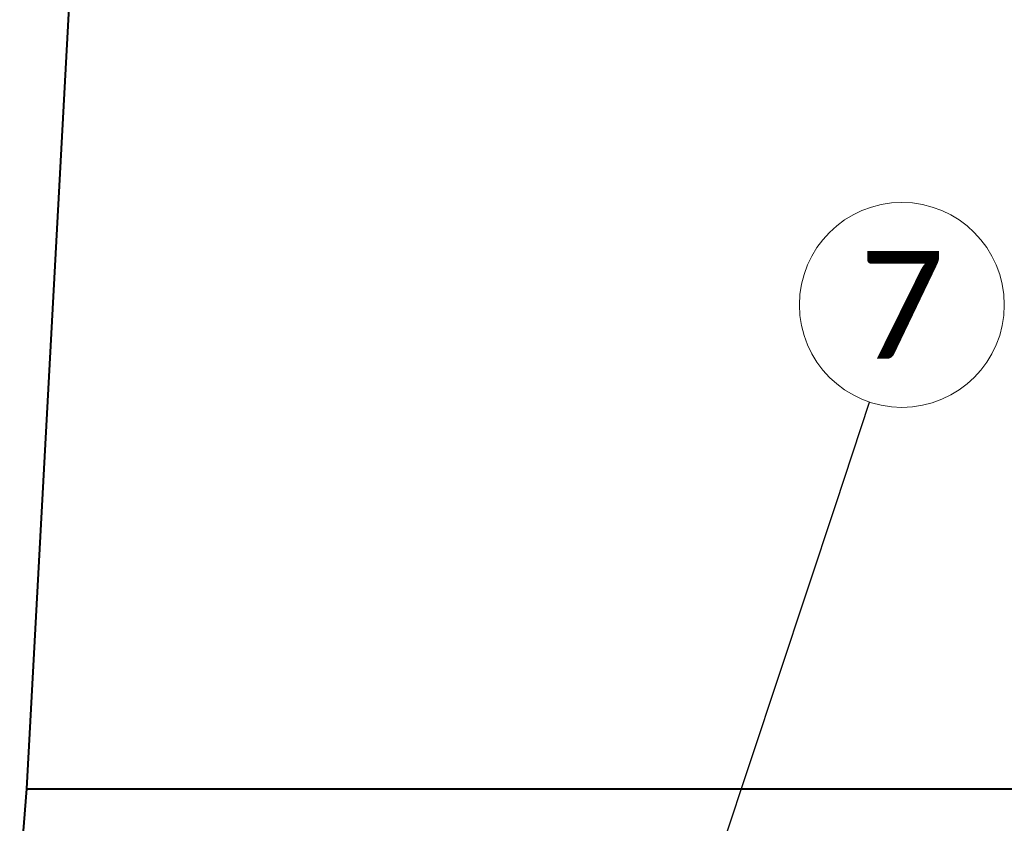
# Model space of a CAD drawing. Header units: metres. Extents: x -138 to 797, y -50 to 519.
# Tile 291 of 327: x 118 to 132, y 448 to 459. Entities that reach past the tile are written whole.
import ezdxf
from ezdxf import colors
from ezdxf.entities.mleader import LeaderData, LeaderLine
from ezdxf.math import Vec2, Vec3

# ---------------------------------------------------------------- set-up
doc = ezdxf.new("R2010")
doc.units = ezdxf.units.M
doc.header["$MEASUREMENT"] = 0
for name, color, linetype, lineweight in [('B_ANNO_DIM', 7, 'Continuous', 18), ('B_ANNO_SYMB', 7, 'Continuous', 18), ('B_ANNO_TEXT', 7, 'Continuous', 18), ('B_DETAIL_OBJ', 7, 'Continuous', 40)]:
    doc.layers.add(name, color=color, linetype=linetype, lineweight=lineweight)
doc.styles.add('Annotative', font='calibri.ttf', dxfattribs={"height": 0.0625})
doc.styles.get("Standard").update_dxf_attribs({"font": 'calibri.ttf'})

# ---------------------------------------------------------------- blocks, each defined once
blk = doc.blocks.new('_Open30')
at = {"color": 0, "linetype": 'ByBlock', "lineweight": -2}
for p, q in [((-1, 0.2679), (0, 0)), ((0, 0), (-1, -0.2679)), ((0, 0), (-1, 0))]:
    blk.add_line(p, q, dxfattribs=at)
blk = doc.blocks.new('*U1773')
at = {"layer": 'B_ANNO_SYMB'}
blk.add_circle((243.0274, 188.0354), 1.4255, dxfattribs=at)
at = {"layer": 'B_DETAIL_OBJ'}
blk.add_line((230.8449, 181.3023), (258.768, 181.3023), dxfattribs=at)
at = {"layer": 'B_DETAIL_OBJ', "flags": 128}
for points in [[(258.7024, 229.0739), (233.4321, 229.0739), (230.8449, 181.3023)], [(230.8449, 181.3023), (230.7482, 180.0734)]]:
    blk.add_lwpolyline(points, dxfattribs=at)
at = {"layer": 'B_ANNO_TEXT', "insert": (243.0274, 188.0354), "char_height": 1.5, "width": 3.563823, "attachment_point": 5, "style": 'Annotative'}
blk.add_mtext('7', dxfattribs=at)
at = {"layer": 'B_ANNO_DIM'}
ml = blk.add_multileader_mtext('Standard', dxfattribs=at)
ml.set_content('', color=256)
ml.set_leader_properties()
ml.set_arrow_properties(name='OPEN30')
ml.build(insert=Vec2(0, 0))
ml.multileader.update_dxf_attribs({"text_right_attachment_type": 3, "dogleg_length": 0.0625, "arrow_head_size": 1.5, "scale": 24})
ctx = ml.context
ctx.base_point, ctx.scale, ctx.char_height, ctx.arrow_head_size, ctx.landing_gap_size, ctx.plane_origin, ctx.plane_x_axis, ctx.plane_y_axis = Vec3(243.0508, 188.1061), 24, 1.5, 1.5, 0.75, Vec3(241.0114, 181.9576), Vec3(-0.3148326, -0.9491472), Vec3(0.9491472, -0.3148326)
ctx.right_attachment = 3
notes = []
notes.append((ctx, [(0, (1, 1, 0), (242.1063, 185.2586), (0.3148326, 0.9491472), 1.5, [(0, [(239.5919, 177.6783), (242.1063, 185.2586), (242.1063, 185.2586)], 0, [])])]))
ctx.mtext.insert, ctx.mtext.text_direction, ctx.mtext.rotation, ctx.mtext.flow_direction = Vec3(243.5265, 187.1581), Vec3(-0.3148326, -0.9491472), 4.3921087, 5
for ctx, leaders in notes:
    for number, flags, end, landing, length, lines in leaders:
        leader = LeaderData()
        leader.index, (leader.has_last_leader_line, leader.has_dogleg_vector, leader.attachment_direction) = number, flags
        leader.last_leader_point, leader.dogleg_vector, leader.dogleg_length = Vec3(end), Vec3(landing), length
        for number, points, colour, breaks in lines:
            line = LeaderLine()
            line.index, line.vertices, line.color, line.breaks = number, Vec3.list(points), colors.encode_raw_color(colour), breaks
            leader.lines.append(line)
        ctx.leaders.append(leader)

msp = doc.modelspace()

# ---------------------------------------------------------------- block references
msp.add_blockref('*U1773', (-112.829, 266.839))

doc.saveas('drawing.dxf')
